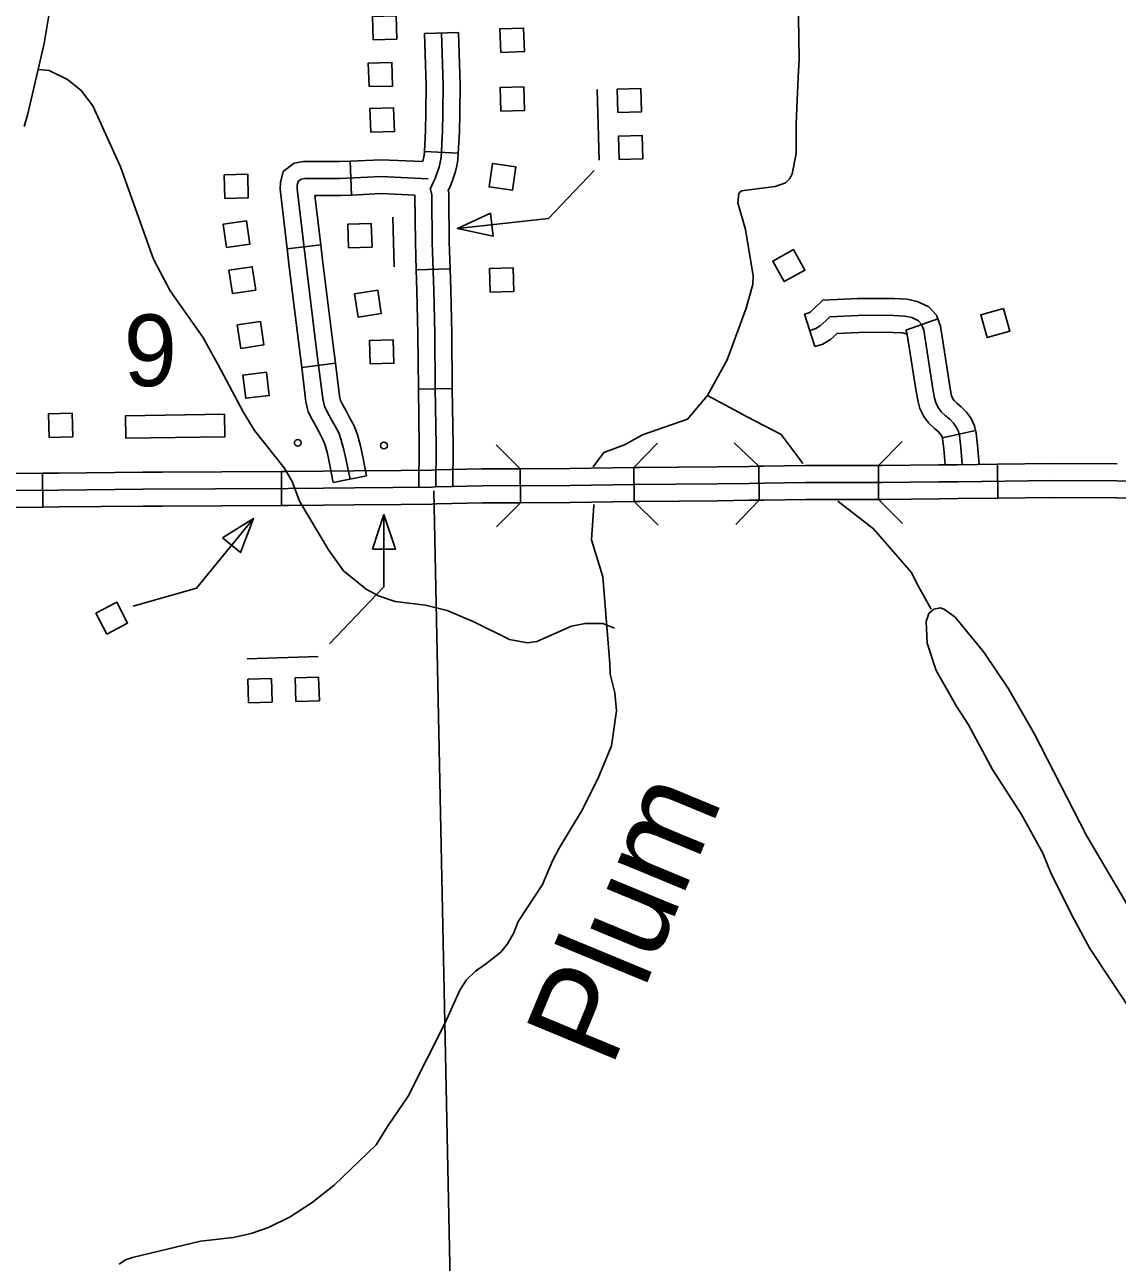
# Model space of a CAD drawing. Extents: x -19 to 366, y -4 to 359.
# Drawn here: x 164.877 to 165.792, y 181.46 to 182.497 of the extents above; entities that cross this region are included whole.
import ezdxf

# ---------------------------------------------------------------- set-up
doc = ezdxf.new("R2010")
doc.units = 0
for name, color, linetype in [('21', 7, 'Continuous'), ('R_Axis Annot', 7, 'Continuous'), ('R_ROW', 7, 'Continuous'), ('R_ROW Annot', 7, 'Continuous'), ('R_Temp Easement', 7, 'Continuous'), ('R_Vert Alg Annot', 7, 'Continuous'), ('Sheet Fence', 7, 'Continuous'), ('T_Vehicle Path Lt Major', 7, 'Continuous')]:
    doc.layers.add(name, color=color, linetype=linetype)

msp = doc.modelspace()

# ---------------------------------------------------------------- linework, layer by layer
at = {"layer": '21'}
for points in [[(165.1689, 182.4838), (165.1684, 182.5035), (165.1881, 182.5041), (165.1887, 182.4844)], [(165.2758, 182.4734), (165.2752, 182.4931), (165.295, 182.4937), (165.2956, 182.474)], [(165.1655, 182.4447), (165.1649, 182.4644), (165.1847, 182.4649), (165.1852, 182.4452)], [(165.2759, 182.4242), (165.2753, 182.4439), (165.2951, 182.4444), (165.2956, 182.4247)], [(165.3739, 182.423), (165.3734, 182.4427), (165.3931, 182.4432), (165.3937, 182.4235)], [(165.1669, 182.4065), (165.1663, 182.4263), (165.1861, 182.4268), (165.1867, 182.4071)], [(165.3751, 182.3836), (165.3745, 182.4033), (165.3943, 182.4038), (165.3948, 182.3841)], [(165.2884, 182.3776), (165.2857, 182.358), (165.2661, 182.3607), (165.2688, 182.3802)], [(165.0447, 182.3511), (165.0441, 182.3708), (165.0639, 182.3714), (165.0644, 182.3517)], [(165.0433, 182.3294), (165.0628, 182.3323), (165.0657, 182.3128), (165.0462, 182.3099)], [(165.2694, 182.3194), (165.2672, 182.3386), (165.2395, 182.3258)], [(165.1482, 182.3098), (165.1477, 182.3295), (165.1674, 182.33), (165.168, 182.3103)], [(165.521, 182.3082), (165.5306, 182.2909), (165.5133, 182.2814), (165.5037, 182.2986)], [(165.0482, 182.291), (165.0677, 182.2939), (165.0706, 182.2744), (165.0511, 182.2714)], [(165.2671, 182.2726), (165.2665, 182.2923), (165.2863, 182.2929), (165.2869, 182.2732)], [(165.1534, 182.2713), (165.1729, 182.2742), (165.1758, 182.2547), (165.1563, 182.2517)], [(165.6969, 182.2589), (165.7024, 182.2399), (165.6833, 182.2345), (165.6779, 182.2535)], [(165.055, 182.2451), (165.0745, 182.248), (165.0774, 182.2285), (165.058, 182.2255)], [(165.1665, 182.2125), (165.166, 182.2322), (165.1857, 182.2328), (165.1863, 182.2131)], [(165.0795, 182.2056), (165.0819, 182.186), (165.0622, 182.1837), (165.0599, 182.2032)], [(164.8975, 182.1509), (164.8969, 182.1706), (164.9167, 182.1712), (164.9173, 182.1515)], [(164.9619, 182.1502), (164.9616, 182.1691), (165.0444, 182.1703), (165.0447, 182.1514)], [(165.0429, 182.0668), (165.0578, 182.0545), (165.0687, 182.0831)], [(165.1683, 182.0573), (165.1876, 182.0573), (165.178, 182.0863)], [(164.9458, 181.9863), (164.9367, 182.0038), (164.9542, 182.0129), (164.9633, 181.9955)], [(165.0646, 181.9288), (165.064, 181.9485), (165.0838, 181.949), (165.0843, 181.9293)], [(165.1041, 181.9299), (165.1035, 181.9496), (165.1233, 181.9502), (165.1239, 181.9305)]]:
    msp.add_lwpolyline(points, close=True, dxfattribs=at)
for points in [[(165.3566, 182.4422), (165.3583, 182.3831)], [(165.2395, 182.3258), (165.3159, 182.3343), (165.3541, 182.3746)], [(165.1854, 182.3353), (165.1865, 182.2939)], [(165.0687, 182.0831), (165.021, 182.0247), (164.9679, 182.0098)], [(165.178, 182.0863), (165.178, 182.0258), (165.1324, 181.978)], [(165.0635, 181.9657), (165.1228, 181.9674)]]:
    msp.add_lwpolyline(points, dxfattribs=at)
for centre in [(165.1058, 182.1464), (165.178, 182.1442)]:
    msp.add_circle(centre, 0.00284, dxfattribs=at)
at = {"layer": 'R_Axis Annot'}
msp.add_lwpolyline([(165.2198, 182.1063), (165.2404, 181.1072)], dxfattribs=at)
at = {"layer": 'R_ROW'}
for p, q in [((165.2921, 182.1247), (165.2923, 182.0963)), ((165.3875, 182.0974), (165.3873, 182.1258)), ((165.4919, 182.1268), (165.4924, 182.0984)), ((165.5922, 182.1275), (165.5922, 182.0991)), ((165.6923, 182.1001), (165.692, 182.1285)), ((164.8921, 182.121), (164.8923, 182.0926)), ((165.0923, 182.0939), (165.0921, 182.1224)), ((165.1923, 182.0949), (165.1923, 182.0949))]:
    msp.add_line(p, q, dxfattribs=at)
for points in [[(165.0921, 182.1224), (165.0977, 182.1224), (165.1271, 182.1227), (165.153, 182.123), (165.1921, 182.1233)], [(165.1921, 182.1233), (165.2177, 182.1235), (165.2212, 182.1237), (165.2601, 182.1246), (165.2921, 182.1247)], [(165.3921, 182.1258), (165.3873, 182.1258), (165.3338, 182.1249), (165.2921, 182.1247)], [(165.4919, 182.1268), (165.4835, 182.1267), (165.4574, 182.1262), (165.3921, 182.1258)], [(165.5922, 182.1275), (165.5311, 182.1275), (165.4958, 182.1269), (165.4919, 182.1268)], [(165.692, 182.1285), (165.6585, 182.1281), (165.6427, 182.128), (165.5951, 182.1275), (165.5922, 182.1275)], [(165.7922, 182.1288), (165.7919, 182.1288), (165.7375, 182.1291), (165.692, 182.1285)], [(164.792, 182.1199), (164.8351, 182.1206), (164.8447, 182.1207), (164.8921, 182.121)], [(164.9921, 182.1219), (164.9759, 182.1218), (164.9055, 182.1211), (164.8921, 182.121)], [(165.0921, 182.1224), (164.9921, 182.1219)], [(165.4961, 182.1127), (165.4837, 182.1125)], [(165.6429, 182.1138), (165.5952, 182.1133), (165.5312, 182.1133), (165.4961, 182.1127)], [(166.2388, 182.1152), (166.2069, 182.1149), (166.1472, 182.1148), (166.0845, 182.1145), (166.0132, 182.1148), (165.9754, 182.1146), (165.8983, 182.1144), (165.8232, 182.1143), (165.7918, 182.1145), (165.7376, 182.1149), (165.6587, 182.1139), (165.6429, 182.1138)], [(164.976, 182.1076), (164.9057, 182.1069), (164.8448, 182.1065), (164.8352, 182.1064)], [(165.1273, 182.1085), (165.0979, 182.1082), (164.976, 182.1076)], [(165.2215, 182.1095), (165.2179, 182.1093), (165.1532, 182.1088), (165.1273, 182.1085)], [(165.4837, 182.1125), (165.4575, 182.112), (165.3875, 182.1116), (165.3339, 182.1107), (165.2603, 182.1104), (165.2215, 182.1095)], [(164.8923, 182.0926), (164.8449, 182.0923), (164.8354, 182.0922), (164.7925, 182.0915)], [(164.9923, 182.0935), (164.9761, 182.0934), (164.9058, 182.0927), (164.8923, 182.0926)], [(165.0923, 182.0939), (164.9923, 182.0935)], [(165.1923, 182.0949), (165.1533, 182.0946), (165.1274, 182.0943), (165.098, 182.094), (165.0923, 182.0939)], [(165.2923, 182.0963), (165.2605, 182.0962), (165.2219, 182.0953), (165.2182, 182.0951), (165.1923, 182.0949)], [(165.3923, 182.0974), (165.3877, 182.0974), (165.3341, 182.0965), (165.2923, 182.0963)], [(165.4924, 182.0984), (165.484, 182.0983), (165.4577, 182.0978), (165.3923, 182.0974)], [(165.5922, 182.0991), (165.5313, 182.0991), (165.4963, 182.0985), (165.4924, 182.0984)], [(165.5922, 182.0991), (165.5952, 182.0991), (165.643, 182.0996), (165.6588, 182.0997), (165.6923, 182.1001)], [(165.7921, 182.1003), (165.7918, 182.1003), (165.7376, 182.1007), (165.6923, 182.1001)], [(165.8922, 182.1002), (165.8232, 182.1001), (165.7921, 182.1003)]]:
    msp.add_lwpolyline(points, dxfattribs=at)
at = {"layer": 'R_ROW Annot'}
for p, q in [((165.2121, 182.4892), (165.2405, 182.4901)), ((165.1509, 182.3539), (165.1496, 182.3823)), ((165.212, 182.3905), (165.2403, 182.3889)), ((165.1251, 182.3123), (165.0969, 182.3089)), ((165.205, 182.2913), (165.2334, 182.2921)), ((165.5389, 182.227), (165.5304, 182.2541)), ((165.6151, 182.2407), (165.6419, 182.2503)), ((165.1373, 182.2131), (165.1091, 182.2095)), ((165.2068, 182.1915), (165.2352, 182.1919)), ((165.6459, 182.1505), (165.6736, 182.1567)), ((165.1635, 182.1188), (165.1356, 182.1131))]:
    msp.add_line(p, q, dxfattribs=at)
for points in [[(165.2121, 182.4892), (165.2126, 182.4718), (165.2134, 182.4462), (165.2131, 182.4229), (165.2129, 182.4079), (165.212, 182.3905)], [(165.2263, 182.4897), (165.2268, 182.4722), (165.2276, 182.4463), (165.2273, 182.4227), (165.2271, 182.4074), (165.2259, 182.3854), (165.2251, 182.3813), (165.2242, 182.3773), (165.2231, 182.3742), (165.222, 182.371), (165.2208, 182.3679), (165.2195, 182.3649), (165.2181, 182.3618), (165.2166, 182.3589)], [(165.2405, 182.4901), (165.241, 182.4726), (165.2418, 182.4464), (165.2415, 182.4225), (165.2413, 182.4069), (165.2403, 182.3889)], [(165.0969, 182.3089), (165.091, 182.3588), (165.0913, 182.3644), (165.0935, 182.3735), (165.1028, 182.3807), (165.1106, 182.3819), (165.1409, 182.3819), (165.1496, 182.3823)], [(165.1496, 182.3823), (165.1758, 182.3835), (165.2107, 182.382)], [(165.212, 182.3905), (165.2118, 182.3872), (165.2107, 182.382)], [(165.2403, 182.3889), (165.24, 182.3835), (165.239, 182.3784), (165.2379, 182.3736), (165.2365, 182.3695), (165.2353, 182.366), (165.2339, 182.3626), (165.2325, 182.3592), (165.2319, 182.3579), (165.2323, 182.3555), (165.2324, 182.3529), (165.2324, 182.3512), (165.2327, 182.3147), (165.2334, 182.2921)], [(165.1496, 182.1159), (165.1463, 182.1319), (165.1445, 182.1406), (165.1423, 182.1488), (165.1401, 182.1547), (165.137, 182.1605), (165.1339, 182.1663), (165.1304, 182.1725), (165.1281, 182.1772), (165.1267, 182.1832), (165.1213, 182.2264), (165.1125, 182.298), (165.1052, 182.3592), (165.1054, 182.3623), (165.1061, 182.3653), (165.1086, 182.3672), (165.1117, 182.3677), (165.1412, 182.3677), (165.1758, 182.3693), (165.2091, 182.3679), (165.215, 182.3676)], [(165.1251, 182.3123), (165.1202, 182.3535), (165.1416, 182.3535), (165.1509, 182.3539)], [(165.1509, 182.3539), (165.1758, 182.3551), (165.204, 182.3539)], [(165.204, 182.3539), (165.2043, 182.3142), (165.205, 182.2913)], [(165.2166, 182.3589), (165.2172, 182.3577), (165.2176, 182.3565), (165.2179, 182.3552), (165.2181, 182.3539), (165.2182, 182.3526), (165.2182, 182.3513), (165.2185, 182.3145), (165.2197, 182.2742), (165.2206, 182.2377), (165.221, 182.1921), (165.2218, 182.1442), (165.2215, 182.1095)], [(165.1373, 182.2131), (165.1354, 182.2281), (165.1266, 182.2997), (165.1251, 182.3123)], [(165.1091, 182.2095), (165.1072, 182.2246), (165.0984, 182.2963), (165.0969, 182.3089)], [(165.205, 182.2913), (165.2055, 182.2738), (165.2064, 182.2375), (165.2068, 182.1919), (165.2068, 182.1915)], [(165.2334, 182.2921), (165.2339, 182.2746), (165.2348, 182.238), (165.2352, 182.1922), (165.2352, 182.1919)], [(165.5304, 182.2541), (165.5338, 182.2552), (165.535, 182.2559), (165.5384, 182.259), (165.5456, 182.2659), (165.5749, 182.2672), (165.5939, 182.2674), (165.6052, 182.2673), (165.6162, 182.2668), (165.6247, 182.2648), (165.6344, 182.2604), (165.6408, 182.2533), (165.6419, 182.2503)], [(165.5346, 182.2405), (165.5397, 182.2421), (165.5435, 182.2445), (165.5481, 182.2486), (165.5516, 182.2519), (165.5753, 182.253), (165.5939, 182.2532), (165.6048, 182.2531), (165.6143, 182.2526), (165.6201, 182.2513), (165.6258, 182.2487), (165.6284, 182.2459), (165.6302, 182.2407), (165.6379, 182.1916), (165.6392, 182.1838), (165.6403, 182.1801), (165.6423, 182.1759), (165.6448, 182.1725), (165.6485, 182.169), (165.6519, 182.1663), (165.655, 182.163), (165.6575, 182.1594), (165.6592, 182.156), (165.66, 182.1524), (165.6606, 182.1474), (165.6612, 182.1429), (165.6623, 182.1287)], [(165.6419, 182.2503), (165.6441, 182.2442), (165.652, 182.1939), (165.6531, 182.1868), (165.6536, 182.1851), (165.6545, 182.1832), (165.6555, 182.1819), (165.6578, 182.1797), (165.6615, 182.1767), (165.666, 182.1721), (165.6698, 182.1667), (165.6727, 182.1607), (165.6736, 182.1567)], [(165.5389, 182.227), (165.5457, 182.2291), (165.5521, 182.233), (165.5575, 182.238), (165.5757, 182.2388), (165.594, 182.239), (165.6044, 182.2389), (165.6123, 182.2385), (165.6155, 182.2378), (165.6163, 182.2374), (165.6151, 182.2407)], [(165.6151, 182.2407), (165.6164, 182.2371), (165.6239, 182.1893), (165.6254, 182.1807), (165.6269, 182.1751), (165.6301, 182.1685), (165.6341, 182.1631), (165.6391, 182.1583), (165.6422, 182.1558), (165.644, 182.154), (165.6453, 182.1521), (165.6457, 182.1513), (165.6459, 182.1505)], [(165.1356, 182.1131), (165.1324, 182.129), (165.1306, 182.1374), (165.1288, 182.1445), (165.1272, 182.1488), (165.1245, 182.1538), (165.1214, 182.1595), (165.1178, 182.1659), (165.1146, 182.1725), (165.1127, 182.1808), (165.1091, 182.2095)], [(165.1635, 182.1188), (165.1602, 182.1347), (165.1583, 182.1438), (165.1559, 182.1531), (165.1531, 182.1606), (165.1495, 182.1672), (165.1463, 182.1732), (165.1429, 182.1792), (165.1416, 182.182), (165.1407, 182.1857), (165.1373, 182.2131)], [(165.2068, 182.1915), (165.2076, 182.1442), (165.2073, 182.1096)], [(165.2352, 182.1919), (165.236, 182.1443), (165.2357, 182.1093)], [(165.6736, 182.1567), (165.6741, 182.1547), (165.6747, 182.1491), (165.6753, 182.1444), (165.6766, 182.1284)], [(165.6459, 182.1505), (165.646, 182.15), (165.6465, 182.1456), (165.6471, 182.1414), (165.6481, 182.128)]]:
    msp.add_lwpolyline(points, dxfattribs=at)
at = {"layer": 'R_Temp Easement'}
for points in [[(165.525, 182.4524), (165.5257, 182.4676), (165.5252, 182.5028), (165.5309, 182.5452), (165.537, 182.5679), (165.5509, 182.592)], [(165.371, 181.9912), (165.3614, 181.9952), (165.3465, 181.9952), (165.3352, 181.9928), (165.3061, 181.98), (165.2983, 181.9789), (165.2833, 181.9818), (165.2533, 181.9965), (165.2309, 182.0059), (165.2128, 182.0105), (165.1875, 182.0136), (165.1734, 182.0183), (165.1632, 182.0239), (165.144, 182.0392), (165.1315, 182.0569), (165.1074, 182.0975), (165.101, 182.1141), (165.0944, 182.1254), (165.0695, 182.1567), (165.0601, 182.1725), (165.0391, 182.2117), (165.0264, 182.2348), (164.999, 182.2736), (164.9851, 182.3003), (164.9574, 182.3775), (164.9341, 182.4286), (164.9244, 182.4414), (164.9128, 182.4507), (164.8976, 182.4582), (164.8889, 182.4589)], [(165.3533, 182.1264), (165.3623, 182.1382), (165.3794, 182.1448), (165.3945, 182.153), (165.4323, 182.1662), (165.4489, 182.1862), (165.4656, 182.216), (165.4815, 182.2591), (165.487, 182.279), (165.4873, 182.2864), (165.4808, 182.3252), (165.4743, 182.3474), (165.4754, 182.3554), (165.4776, 182.3575), (165.5057, 182.361), (165.5143, 182.3642), (165.5179, 182.3679), (165.5199, 182.3716), (165.5232, 182.3887), (165.5234, 182.4137), (165.525, 182.4524)], [(165.4489, 182.1862), (165.4822, 182.1682), (165.5107, 182.1533), (165.5265, 182.1323), (165.529, 182.129)], [(165.181, 181.5739), (165.1984, 181.5994), (165.2293, 181.6607), (165.2415, 181.6882), (165.2471, 181.6967), (165.2546, 181.7041), (165.2632, 181.7098), (165.2759, 181.72), (165.2814, 181.727), (165.2864, 181.7355), (165.2905, 181.7455), (165.3109, 181.7765), (165.3192, 181.7963), (165.3247, 181.8069), (165.3435, 181.8381), (165.3572, 181.8652), (165.3685, 181.8926), (165.3729, 181.9221), (165.3713, 181.9372), (165.3676, 181.9528), (165.3672, 181.9613), (165.3613, 182.0343), (165.3519, 182.0651), (165.3538, 182.0939), (165.3538, 182.0948)], [(165.5582, 182.0976), (165.588, 182.0745), (165.6197, 182.0382), (165.6257, 182.0261), (165.6365, 182.0071)], [(164.9563, 181.4588), (164.9615, 181.4622), (164.9673, 181.4644), (165.0244, 181.478), (165.0518, 181.4809), (165.0668, 181.4845), (165.0814, 181.4895), (165.0995, 181.4983), (165.1179, 181.5102), (165.1363, 181.5249), (165.1715, 181.5585), (165.181, 181.5739)]]:
    msp.add_lwpolyline(points, dxfattribs=at)
at = {"layer": 'R_Vert Alg Annot'}
for points in [[(165.2719, 182.1447), (165.2921, 182.1247)], [(165.3873, 182.1258), (165.4072, 182.1461)], [(165.4714, 182.1465), (165.4919, 182.1268)], [(165.5922, 182.1275), (165.6122, 182.1476)], [(165.2923, 182.0963), (165.2723, 182.0761)], [(165.4078, 182.0775), (165.3876, 182.0974)], [(165.4924, 182.0984), (165.4727, 182.078)], [(165.6123, 182.079), (165.5922, 182.0991)]]:
    msp.add_lwpolyline(points, dxfattribs=at)
at = {"layer": 'Sheet Fence'}
for points in [[(168.7902, 2.2442), (168.5607, 10.8615), (168.3304, 19.479), (168.0993, 28.0965), (167.8673, 36.7142), (167.6346, 45.3321), (167.4011, 53.95), (167.1668, 62.5681), (166.9316, 71.1863), (166.6957, 79.8047), (166.459, 88.4232), (166.2215, 97.0418), (165.9832, 105.6605), (165.7441, 114.2794), (165.5043, 122.8984), (165.2636, 131.5176), (165.0221, 140.1368), (164.7799, 148.7563), (164.5369, 157.3758), (164.2931, 165.9955), (164.0485, 174.6153), (163.8031, 183.2352), (163.5569, 191.8553), (163.31, 200.4755), (163.0623, 209.0959), (162.8138, 217.7164), (162.5645, 226.337), (162.3145, 234.9577), (162.0637, 243.5786), (161.8121, 252.1997), (161.5597, 260.8208), (161.3066, 269.4421), (161.0527, 278.0636), (160.798, 286.6851), (160.5426, 295.3068), (160.2864, 303.9287), (160.0294, 312.5507), (159.7717, 321.1728), (159.5132, 329.7951), (159.2539, 338.4175), (158.9939, 347.04)], [(0, 180.8999), (7.1228, 180.9044), (14.2457, 180.9176), (21.3685, 180.9397), (28.4912, 180.9706), (35.614, 181.0103), (42.7366, 181.0589), (49.8592, 181.1163), (56.9818, 181.1825), (64.1042, 181.2575), (71.2266, 181.3414), (78.3488, 181.4341), (85.4709, 181.5357), (92.5929, 181.646), (99.7147, 181.7652), (106.8364, 181.8933), (113.9579, 182.0301), (121.0793, 182.1758), (128.2005, 182.3303), (135.3214, 182.4936), (142.4422, 182.6658), (149.5627, 182.8468), (156.683, 183.0366), (163.8031, 183.2352), (170.9229, 183.4427), (178.0425, 183.659), (185.1617, 183.8841), (192.2807, 184.1181), (199.3994, 184.3608), (206.5178, 184.6124), (213.6359, 184.8728), (220.7537, 185.1421), (227.8711, 185.4201), (234.9881, 185.707), (242.1048, 186.0027), (249.2212, 186.3073), (256.3371, 186.6206), (263.4526, 186.9428), (270.5678, 187.2738), (277.6825, 187.6136), (284.7968, 187.9622), (291.9107, 188.3197), (299.0241, 188.6859), (306.1371, 189.061), (313.2495, 189.4449), (320.3615, 189.8377), (327.4731, 190.2392), (334.5841, 190.6495), (341.6946, 191.0687)], [(0, 172.2839), (7.1335, 172.2883), (14.267, 172.3015), (21.4005, 172.3236), (28.5339, 172.3544), (35.6673, 172.3941), (42.8006, 172.4426), (49.9339, 172.4999), (57.0671, 172.566), (64.2002, 172.6409), (71.3332, 172.7246), (78.4661, 172.8172), (85.5989, 172.9186), (92.7315, 173.0287), (99.8641, 173.1477), (106.9964, 173.2755), (114.1286, 173.4122), (121.2606, 173.5576), (128.3925, 173.7119), (135.5241, 173.8749), (142.6555, 174.0468), (149.7867, 174.2275), (156.9177, 174.417), (164.0485, 174.6153), (171.179, 174.8224), (178.3092, 175.0383), (185.4392, 175.2631), (192.5688, 175.4966), (199.6982, 175.739), (206.8273, 175.9902), (213.9561, 176.2502), (221.0845, 176.5189), (228.2126, 176.7965), (235.3404, 177.083), (242.4677, 177.3782), (249.5948, 177.6822), (256.7214, 177.995), (263.8476, 178.3167), (270.9735, 178.6471), (278.0989, 178.9863), (285.2239, 179.3344), (292.3485, 179.6912), (299.4726, 180.0569), (306.5963, 180.4314), (313.7195, 180.8146), (320.8422, 181.2067), (327.9644, 181.6076), (335.0862, 182.0172), (342.2074, 182.4357)]]:
    msp.add_spline(points, degree=3, dxfattribs=at)
at = {"layer": 'T_Vehicle Path Lt Major'}
for points in [[(164.8633, 183.1144), (164.8664, 183.1014), (164.8857, 182.9946), (164.8983, 182.933), (164.9059, 182.8766), (164.9153, 182.7741), (164.9149, 182.7502), (164.9042, 182.6684), (164.9032, 182.5931), (164.9028, 182.5379), (164.8933, 182.4808), (164.8798, 182.4219), (164.8767, 182.4112)], [(165.8043, 181.7537), (165.7664, 181.8176), (165.7226, 181.9031), (165.7012, 181.9405), (165.6806, 181.9712), (165.6566, 182.0004), (165.6475, 182.0068), (165.6441, 182.0082), (165.6386, 182.0071), (165.6344, 182.0036), (165.6323, 181.9969), (165.633, 181.9787), (165.6406, 181.9558), (165.6579, 181.9253), (165.6675, 181.9102), (165.6877, 181.8729), (165.7121, 181.8353), (165.7298, 181.8029), (165.7371, 181.7849), (165.7561, 181.7472), (165.7693, 181.7229), (165.8079, 181.6651)]]:
    msp.add_lwpolyline(points, dxfattribs=at)

# ---------------------------------------------------------------- texts
at = {"layer": '21'}
msp.add_text('9', height=0.06, dxfattribs=at).set_placement((164.96, 182.1939))
at = {"layer": 'R_Temp Easement'}
msp.add_text('Plum', height=0.08, rotation=67.5008, dxfattribs=at).set_placement((165.3686, 181.6221))

doc.saveas('drawing.dxf')
